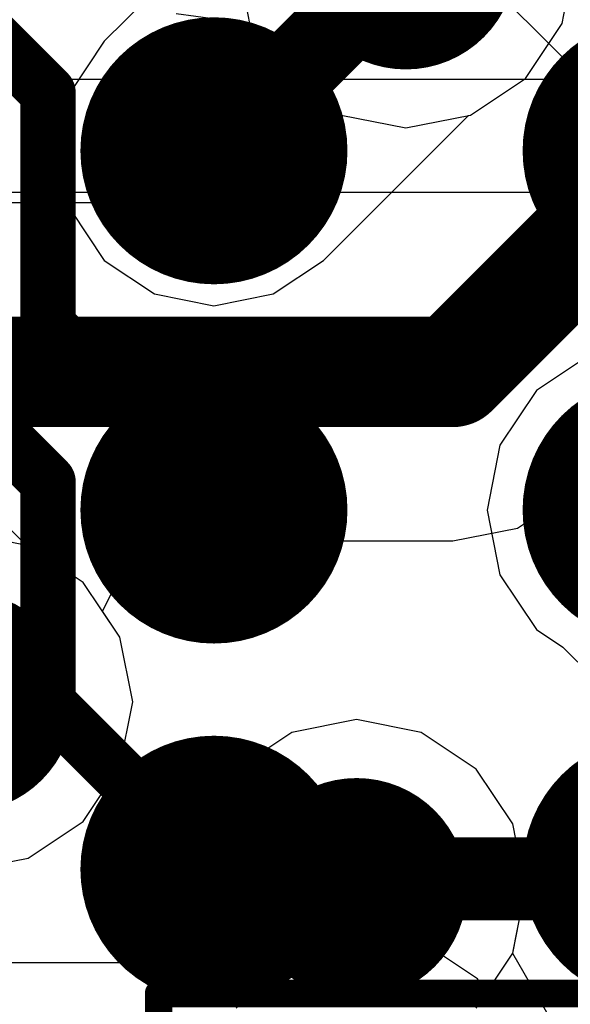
# Model space of a CAD drawing. Header units: millimetres. Extents: x -2 to 68, y -2 to 27.4.
# Tile 488 of 594: x 54.7 to 55.7, y 11 to 12.8. Entities that reach past the tile are written whole.
import ezdxf

# ---------------------------------------------------------------- set-up
doc = ezdxf.new("R2010")
doc.units = ezdxf.units.MM
for name, color, linetype in [('BottomLayer', 5, 'Continuous'), ('BottomPaste', 16, 'Continuous'), ('BottomSolder', 6, 'Continuous'), ('DrillGuide', 244, 'Continuous'), ('Mechanical10', 56, 'Continuous'), ('Mechanical6', 56, 'Continuous'), ('MidLayer1', 16, 'Continuous'), ('MidLayer2', 76, 'Continuous'), ('MidLayer3', 90, 'Continuous'), ('MidLayer4', 156, 'Continuous'), ('MidLayer5', 130, 'Continuous'), ('MidLayer6', 216, 'Continuous'), ('MidLayer7', 6, 'Continuous'), ('MidLayer8', 54, 'Continuous'), ('MultiLayer', 9, 'Continuous'), ('TopLayer', 1, 'Continuous'), ('TopPaste', 8, 'Continuous'), ('TopSolder', 216, 'Continuous'), ('ViaHoleLayer', 16, 'Continuous')]:
    doc.layers.add(name, color=color, linetype=linetype)

# ---------------------------------------------------------------- blocks, each defined once
blk = doc.blocks.new('SOT883_B_155')
at = {"layer": 'BottomLayer'}
for points, const_width in [([(-0.4687, 0.2875, 1), (-0.4062, 0.2875, 1)], 0.0625), ([(-0.2937, 0.2875, 1), (-0.2312, 0.2875, 1)], 0.0625), ([(0.2187, 0.2625, 1), (0.2563, 0.2625, 1)], 0.0375), ([(0.4437, 0.2625, 1), (0.4812, 0.2625, 1)], 0.0375), ([(-0.4687, 0.1625, 1), (-0.4062, 0.1625, 1)], 0.0625), ([(-0.2937, 0.1625, 1), (-0.2312, 0.1625, 1)], 0.0625), ([(-0.4687, -0.1625, 1), (-0.4063, -0.1625, 1)], 0.0625), ([(-0.2937, -0.1625, 1), (-0.2312, -0.1625, 1)], 0.0625), ([(-0.4687, -0.2875, 1), (-0.4063, -0.2875, 1)], 0.0625), ([(-0.2937, -0.2875, 1), (-0.2312, -0.2875, 1)], 0.0625), ([(0.2187, -0.2625, 1), (0.2563, -0.2625, 1)], 0.0375), ([(0.4437, -0.2625, 1), (0.4812, -0.2625, 1)], 0.0375)]:
    blk.add_lwpolyline(points, format="xyb", close=True, dxfattribs=dict(at, const_width=const_width))
for points in [[(-0.4375, 0.35), (-0.4375, 0.1), (-0.2625, 0.35), (-0.2625, 0.1)], [(-0.5, 0.2875), (-0.5, 0.1625), (-0.2, 0.2875), (-0.2, 0.1625)], [(0.2375, -0.3), (0.4625, -0.3), (0.2375, 0.3), (0.4625, 0.3)], [(0.2, -0.2625), (0.5, -0.2625), (0.2, 0.2625), (0.5, 0.2625)], [(-0.4375, -0.1), (-0.4375, -0.35), (-0.2625, -0.1), (-0.2625, -0.35)], [(-0.5, -0.1625), (-0.5, -0.2875), (-0.2, -0.1625), (-0.2, -0.2875)]]:
    blk.add_solid(points, dxfattribs=at)
at = {"layer": 'BottomPaste'}
for points, const_width in [([(-0.4687, 0.2875, 1), (-0.4062, 0.2875, 1)], 0.0625), ([(-0.2937, 0.2875, 1), (-0.2312, 0.2875, 1)], 0.0625), ([(0.2187, 0.2625, 1), (0.2563, 0.2625, 1)], 0.0375), ([(0.4437, 0.2625, 1), (0.4812, 0.2625, 1)], 0.0375), ([(-0.4687, 0.1625, 1), (-0.4062, 0.1625, 1)], 0.0625), ([(-0.2937, 0.1625, 1), (-0.2312, 0.1625, 1)], 0.0625), ([(-0.4687, -0.1625, 1), (-0.4063, -0.1625, 1)], 0.0625), ([(-0.2937, -0.1625, 1), (-0.2312, -0.1625, 1)], 0.0625), ([(-0.4687, -0.2875, 1), (-0.4063, -0.2875, 1)], 0.0625), ([(-0.2937, -0.2875, 1), (-0.2312, -0.2875, 1)], 0.0625), ([(0.2187, -0.2625, 1), (0.2563, -0.2625, 1)], 0.0375), ([(0.4437, -0.2625, 1), (0.4812, -0.2625, 1)], 0.0375)]:
    blk.add_lwpolyline(points, format="xyb", close=True, dxfattribs=dict(at, const_width=const_width))
for points in [[(-0.4375, 0.35), (-0.4375, 0.1), (-0.2625, 0.35), (-0.2625, 0.1)], [(-0.5, 0.2875), (-0.5, 0.1625), (-0.2, 0.2875), (-0.2, 0.1625)], [(0.2375, -0.3), (0.4625, -0.3), (0.2375, 0.3), (0.4625, 0.3)], [(0.2, -0.2625), (0.5, -0.2625), (0.2, 0.2625), (0.5, 0.2625)], [(-0.4375, -0.1), (-0.4375, -0.35), (-0.2625, -0.1), (-0.2625, -0.35)], [(-0.5, -0.1625), (-0.5, -0.2875), (-0.2, -0.1625), (-0.2, -0.2875)]]:
    blk.add_solid(points, dxfattribs=at)
at = {"layer": 'BottomSolder'}
for points, const_width in [([(-0.4687, 0.2875, 1), (-0.4062, 0.2875, 1)], 0.0625), ([(-0.2937, 0.2875, 1), (-0.2312, 0.2875, 1)], 0.0625), ([(0.1938, 0.2625, 1), (0.2812, 0.2625, 1)], 0.0875), ([(0.4187, 0.2625, 1), (0.5062, 0.2625, 1)], 0.0875), ([(-0.4687, 0.1625, 1), (-0.4062, 0.1625, 1)], 0.0625), ([(-0.2937, 0.1625, 1), (-0.2312, 0.1625, 1)], 0.0625), ([(-0.4687, -0.1625, 1), (-0.4063, -0.1625, 1)], 0.0625), ([(-0.2937, -0.1625, 1), (-0.2312, -0.1625, 1)], 0.0625), ([(0.1938, -0.2625, 1), (0.2812, -0.2625, 1)], 0.0875), ([(0.4187, -0.2625, 1), (0.5062, -0.2625, 1)], 0.0875), ([(-0.4687, -0.2875, 1), (-0.4063, -0.2875, 1)], 0.0625), ([(-0.2937, -0.2875, 1), (-0.2312, -0.2875, 1)], 0.0625)]:
    blk.add_lwpolyline(points, format="xyb", close=True, dxfattribs=dict(at, const_width=const_width))
for points in [[(-0.55, 0.0979), (-0.15, 0.0979), (-0.55, 0.3519), (-0.15, 0.3519)], [(-0.4375, 0.35), (-0.4375, 0.1), (-0.2625, 0.35), (-0.2625, 0.1)], [(0.2375, -0.35), (0.4625, -0.35), (0.2375, 0.35), (0.4625, 0.35)], [(-0.5, 0.2875), (-0.5, 0.1625), (-0.2, 0.2875), (-0.2, 0.1625)], [(0.15, -0.2625), (0.55, -0.2625), (0.15, 0.2625), (0.55, 0.2625)], [(-0.55, -0.3519), (-0.15, -0.3519), (-0.55, -0.0979), (-0.15, -0.0979)], [(-0.4375, -0.1), (-0.4375, -0.35), (-0.2625, -0.1), (-0.2625, -0.35)], [(-0.5, -0.1625), (-0.5, -0.2875), (-0.2, -0.1625), (-0.2, -0.2875)]]:
    blk.add_solid(points, dxfattribs=at)
at = {"layer": 'Mechanical10', "const_width": 0.1}
for points in [[(-0.51, -0.31), (-0.51, 0.31)], [(-0.51, 0.31), (0.51, 0.31)], [(0.51, 0.31), (0.51, -0.31)], [(-0.51, -0.31), (0.51, -0.31)]]:
    blk.add_lwpolyline(points, dxfattribs=at)
at = {"layer": 'Mechanical10', "const_width": 0.05}
for points in [[(-0.535, 0.31, 1), (-0.485, 0.31, 1)], [(-0.535, 0.31, 1), (-0.485, 0.31, 1)], [(0.485, 0.31, 1), (0.535, 0.31, 1)], [(0.485, 0.31, 1), (0.535, 0.31, 1)], [(-0.535, -0.31, 1), (-0.485, -0.31, 1)], [(-0.535, -0.31, 1), (-0.485, -0.31, 1)], [(0.485, -0.31, 1), (0.535, -0.31, 1)], [(0.485, -0.31, 1), (0.535, -0.31, 1)]]:
    blk.add_lwpolyline(points, format="xyb", close=True, dxfattribs=at)
at = {"layer": 'Mechanical10'}
blk.add_solid([(-0.5099, 0), (-0.1269, 0), (-0.5099, 0.31), (-0.1269, 0.31)], dxfattribs=at)
at = {"layer": 'Mechanical6', "const_width": 0.05}
for points in [[(-0.65, -0.45), (-0.65, 0.45)], [(-0.65, 0.45), (0.65, 0.45)], [(0.65, -0.45), (0.65, 0.45)], [(0, 0), (0, 0.3)], [(-0.3, 0), (0, 0)], [(0, 0), (0.3, 0)], [(0, -0.3), (0, 0)], [(-0.65, -0.45), (0.65, -0.45)]]:
    blk.add_lwpolyline(points, dxfattribs=at)
at = {"layer": 'Mechanical6'}
for points, const_width in [([(-0.6625, 0.45, 1), (-0.6375, 0.45, 1)], 0.025), ([(-0.6625, 0.45, 1), (-0.6375, 0.45, 1)], 0.025), ([(0.6375, 0.45, 1), (0.6625, 0.45, 1)], 0.025), ([(0.6375, 0.45, 1), (0.6625, 0.45, 1)], 0.025), ([(-0.0125, 0.3, 1), (0.0125, 0.3, 1)], 0.025), ([(0.2, 0, 1), (-0.2, 0, 1)], 0.05), ([(-0.3125, 0, 1), (-0.2875, 0, 1)], 0.025), ([(-0.2125, 0, 1), (-0.1875, 0, 1)], 0.025), ([(-0.0125, 0, 1), (0.0125, 0, 1)], 0.025), ([(-0.0125, 0, 1), (0.0125, 0, 1)], 0.025), ([(-0.0125, 0, 1), (0.0125, 0, 1)], 0.025), ([(-0.0125, 0, 1), (0.0125, 0, 1)], 0.025), ([(0.1875, 0, 1), (0.2125, 0, 1)], 0.025), ([(0.2875, 0, 1), (0.3125, 0, 1)], 0.025), ([(-0.0125, -0.3, 1), (0.0125, -0.3, 1)], 0.025), ([(-0.6625, -0.45, 1), (-0.6375, -0.45, 1)], 0.025), ([(-0.6625, -0.45, 1), (-0.6375, -0.45, 1)], 0.025), ([(0.6375, -0.45, 1), (0.6625, -0.45, 1)], 0.025), ([(0.6375, -0.45, 1), (0.6625, -0.45, 1)], 0.025)]:
    blk.add_lwpolyline(points, format="xyb", close=True, dxfattribs=dict(at, const_width=const_width))
blk = doc.blocks.new('MT53D512M32D2DS_053_WT_D_F_________1_168')
at = {"layer": 'TopLayer', "const_width": 0.14}
for points in [[(-3.67, 4.225, 1), (-3.53, 4.225, 1)], [(-3.67, 3.575, 1), (-3.53, 3.575, 1)], [(-3.67, 2.925, 1), (-3.53, 2.925, 1)]]:
    blk.add_lwpolyline(points, format="xyb", close=True, dxfattribs=at)
at = {"layer": 'TopPaste', "const_width": 0.14}
for points in [[(-3.67, 4.225, 1), (-3.53, 4.225, 1)], [(-3.67, 3.575, 1), (-3.53, 3.575, 1)], [(-3.67, 2.925, 1), (-3.53, 2.925, 1)]]:
    blk.add_lwpolyline(points, format="xyb", close=True, dxfattribs=at)
at = {"layer": 'TopSolder', "const_width": 0.2416}
for points in [[(-4.5208, 4.225, 1), (-4.2792, 4.225, 1)], [(-3.7208, 4.225, 1), (-3.4792, 4.225, 1)], [(-4.5208, 3.575, 1), (-4.2792, 3.575, 1)], [(-3.7208, 3.575, 1), (-3.4792, 3.575, 1)], [(-4.5208, 2.925, 1), (-4.2792, 2.925, 1)], [(-3.7208, 2.925, 1), (-3.4792, 2.925, 1)]]:
    blk.add_lwpolyline(points, format="xyb", close=True, dxfattribs=at)

msp = doc.modelspace()

# ---------------------------------------------------------------- linework, layer by layer
at = {"layer": 'BottomLayer'}
for p, q in [((55.2125, 11.1551), (55.1101, 11.1348)), ((55.3875, 11.1551), (55.2125, 11.1551)), ((55.4899, 11.1348), (55.3875, 11.1551)), ((55.1101, 11.1348), (55.0661, 11.1054)), ((55.5768, 11.0768), (55.4899, 11.1348)), ((55.0661, 11.1054), (54.4911, 11.1054)), ((55.7948, 11.0862), (55.7422, 11.0511)), ((55.5845, 11.0651), (55.5768, 11.0768)), ((55.639, 11.0521), (55.5845, 11.0651)), ((55.7422, 11.0511), (55.639, 11.0521))]:
    msp.add_line(p, q, dxfattribs=at)
at = {"layer": 'DrillGuide'}
for points, const_width in [([(55.075, 12.575, 1), (55.125, 12.575, 1)], 0.05), ([(55.308, 11.24, 1), (55.408, 11.24, 1)], 0.1)]:
    msp.add_lwpolyline(points, format="xyb", close=True, dxfattribs=dict(at, const_width=const_width))
at = {"layer": 'MidLayer1'}
for p, q in [((54.9778, 12.8493), (54.9017, 12.7733)), ((55.7298, 12.8051), (55.7401, 12.8568)), ((55.6635, 12.7059), (55.7298, 12.8051)), ((54.9017, 12.7733), (54.841, 12.6823)), ((55.5642, 12.6396), (55.6635, 12.7059)), ((54.841, 12.6823), (54.8196, 12.575)), ((55.2983, 12.3767), (55.5603, 12.6388)), ((55.5603, 12.6388), (55.5642, 12.6396)), ((54.8196, 12.575), (54.841, 12.4677)), ((54.841, 12.4677), (54.9017, 12.3767)), ((54.9017, 12.3767), (54.9927, 12.316)), ((55.2073, 12.316), (55.2983, 12.3767)), ((54.9927, 12.316), (55.1, 12.2946)), ((55.1, 12.2946), (55.2073, 12.316)), ((55.7829, 12.2076), (55.6837, 12.1413)), ((55.6837, 12.1413), (55.6174, 12.0421)), ((54.7603, 11.8612), (54.4983, 12.1233)), ((55.6174, 12.0421), (55.5941, 11.925)), ((55.5941, 11.925), (55.6174, 11.8079)), ((54.7642, 11.8604), (54.7603, 11.8612)), ((54.8635, 11.7941), (54.7642, 11.8604)), ((55.6174, 11.8079), (55.6837, 11.7087)), ((54.9298, 11.6949), (54.8635, 11.7941)), ((55.6837, 11.7087), (55.731, 11.6771)), ((54.9531, 11.5778), (54.9298, 11.6949)), ((55.731, 11.6771), (55.9234, 11.4847)), ((54.9298, 11.4608), (54.9531, 11.5778)), ((54.8635, 11.3615), (54.9298, 11.4608)), ((54.7642, 11.2952), (54.8635, 11.3615)), ((54.6472, 11.2719), (54.7642, 11.2952))]:
    msp.add_line(p, q, dxfattribs=at)
for points, const_width in [([(55.3472, 12.9222, 1), (55.5472, 12.9222, 1)], 0.2), ([(55.025, 12.575, 1), (55.175, 12.575, 1)], 0.15), ([(55.0625, 12.575, 1), (55.1375, 12.575, 1)], 0.075), ([(54.5472, 11.5778, 1), (54.7472, 11.5778, 1)], 0.2), ([(55.258, 11.24, 1), (55.458, 11.24, 1)], 0.2), ([(55.338, 11.2575, 1), (55.413, 11.2575, 1)], 0.075), ([(55.338, 11.2575, 1), (55.413, 11.2575, 1)], 0.075), ([(55.3205, 11.24, 1), (55.3955, 11.24, 1)], 0.075)]:
    msp.add_lwpolyline(points, format="xyb", close=True, dxfattribs=dict(at, const_width=const_width))
at = {"layer": 'MidLayer1', "const_width": 0.15}
for points in [[(55.1, 12.575), (55.4472, 12.9222)], [(55.358, 11.24), (55.3755, 11.2575)], [(55.3755, 11.2575), (55.8825, 11.2575)]]:
    msp.add_lwpolyline(points, dxfattribs=at)
at = {"layer": 'MidLayer2'}
for p, q in [((55.1413, 12.9222), (55.1646, 12.8051)), ((55.7298, 12.8051), (55.7531, 12.9222)), ((55.1646, 12.8051), (55.2309, 12.7059)), ((55.6635, 12.7059), (55.7298, 12.8051)), ((55.2309, 12.7059), (55.3301, 12.6396)), ((55.5642, 12.6396), (55.6635, 12.7059)), ((55.3301, 12.6396), (55.4472, 12.6163)), ((55.4472, 12.6163), (55.5642, 12.6396)), ((54.7642, 11.8604), (54.6472, 11.8837)), ((54.8635, 11.7941), (54.7642, 11.8604)), ((54.9298, 11.6949), (54.8635, 11.7941)), ((54.9531, 11.5778), (54.9298, 11.6949)), ((54.9298, 11.4608), (54.9531, 11.5778)), ((54.8635, 11.3615), (54.9298, 11.4608)), ((54.7642, 11.2952), (54.8635, 11.3615)), ((54.6472, 11.2719), (54.7642, 11.2952))]:
    msp.add_line(p, q, dxfattribs=at)
at = {"layer": 'MidLayer2', "const_width": 0.2}
for points in [[(55.3472, 12.9222, 1), (55.5472, 12.9222, 1)], [(54.5472, 11.5778, 1), (54.7472, 11.5778, 1)], [(55.258, 11.24, 1), (55.458, 11.24, 1)]]:
    msp.add_lwpolyline(points, format="xyb", close=True, dxfattribs=at)
at = {"layer": 'MidLayer3'}
for p, q in [((55.7298, 12.8051), (55.7531, 12.9222)), ((55.0314, 12.8237), (55.1387, 12.8087)), ((55.1387, 12.8087), (55.2018, 12.7494)), ((55.6635, 12.7059), (55.7298, 12.8051)), ((55.2018, 12.7494), (55.2309, 12.7059)), ((55.2309, 12.7059), (55.3301, 12.6396)), ((55.5642, 12.6396), (55.6635, 12.7059)), ((55.3301, 12.6396), (55.4472, 12.6163)), ((55.4472, 12.6163), (55.5642, 12.6396)), ((54.7642, 11.8604), (54.6472, 11.8837)), ((54.8635, 11.7941), (54.7642, 11.8604)), ((54.9298, 11.6949), (54.8635, 11.7941)), ((54.9531, 11.5778), (54.9298, 11.6949)), ((54.9298, 11.4608), (54.9531, 11.5778)), ((54.8635, 11.3615), (54.9298, 11.4608)), ((54.7642, 11.2952), (54.8635, 11.3615)), ((54.6472, 11.2719), (54.7642, 11.2952))]:
    msp.add_line(p, q, dxfattribs=at)
at = {"layer": 'MidLayer3', "const_width": 0.2}
for points in [[(55.3472, 12.9222, 1), (55.5472, 12.9222, 1)], [(54.5472, 11.5778, 1), (54.7472, 11.5778, 1)], [(55.258, 11.24, 1), (55.458, 11.24, 1)]]:
    msp.add_lwpolyline(points, format="xyb", close=True, dxfattribs=at)
at = {"layer": 'MidLayer4'}
for p, q in [((55.1413, 12.9222), (55.1646, 12.8051)), ((55.7298, 12.8051), (55.7531, 12.9222)), ((55.1646, 12.8051), (55.2309, 12.7059)), ((55.6635, 12.7059), (55.7298, 12.8051)), ((55.2309, 12.7059), (55.3301, 12.6396)), ((55.5642, 12.6396), (55.6635, 12.7059)), ((55.3301, 12.6396), (55.4472, 12.6163)), ((55.4472, 12.6163), (55.5642, 12.6396)), ((54.7642, 11.8604), (54.6472, 11.8837)), ((54.8635, 11.7941), (54.7642, 11.8604)), ((54.9298, 11.6949), (54.8635, 11.7941)), ((54.9531, 11.5778), (54.9298, 11.6949)), ((54.9298, 11.4608), (54.9531, 11.5778)), ((54.8635, 11.3615), (54.9298, 11.4608)), ((54.7642, 11.2952), (54.8635, 11.3615)), ((54.6472, 11.2719), (54.7642, 11.2952))]:
    msp.add_line(p, q, dxfattribs=at)
at = {"layer": 'MidLayer4', "const_width": 0.2}
for points in [[(55.3472, 12.9222, 1), (55.5472, 12.9222, 1)], [(54.5472, 11.5778, 1), (54.7472, 11.5778, 1)], [(55.258, 11.24, 1), (55.458, 11.24, 1)]]:
    msp.add_lwpolyline(points, format="xyb", close=True, dxfattribs=at)
at = {"layer": 'MidLayer5'}
for p, q in [((55.1413, 12.9222), (55.1646, 12.8051)), ((55.7298, 12.8051), (55.7531, 12.9222)), ((55.1646, 12.8051), (55.2309, 12.7059)), ((55.6635, 12.7059), (55.7298, 12.8051)), ((55.2309, 12.7059), (55.3301, 12.6396)), ((55.5642, 12.6396), (55.6635, 12.7059)), ((55.3301, 12.6396), (55.4472, 12.6163)), ((55.4472, 12.6163), (55.5642, 12.6396)), ((54.7642, 11.8604), (54.6472, 11.8837)), ((54.8635, 11.7941), (54.7642, 11.8604)), ((54.9298, 11.6949), (54.8635, 11.7941)), ((54.9531, 11.5778), (54.9298, 11.6949)), ((54.9298, 11.4608), (54.9531, 11.5778)), ((54.8635, 11.3615), (54.9298, 11.4608)), ((54.7642, 11.2952), (54.8635, 11.3615)), ((54.6472, 11.2719), (54.7642, 11.2952))]:
    msp.add_line(p, q, dxfattribs=at)
at = {"layer": 'MidLayer5', "const_width": 0.2}
for points in [[(55.3472, 12.9222, 1), (55.5472, 12.9222, 1)], [(54.5472, 11.5778, 1), (54.7472, 11.5778, 1)], [(55.258, 11.24, 1), (55.458, 11.24, 1)]]:
    msp.add_lwpolyline(points, format="xyb", close=True, dxfattribs=at)
at = {"layer": 'MidLayer6'}
for p, q in [((55.1413, 12.9222), (55.1646, 12.8051)), ((55.1646, 12.8051), (55.2309, 12.7059)), ((55.2309, 12.7059), (55.2751, 12.6764)), ((55.2751, 12.6764), (55.3154, 12.5344)), ((55.3154, 12.5344), (55.3124, 12.5136)), ((55.3124, 12.5136), (55.2882, 12.4809)), ((55.2882, 12.4809), (54.1556, 12.4809)), ((55.6491, 11.8924), (55.7484, 11.9587)), ((55.5321, 11.8691), (55.6491, 11.8924)), ((54.8982, 11.7421), (54.9624, 11.8691)), ((54.9624, 11.8691), (55.5321, 11.8691)), ((55.5321, 11.8691), (55.5321, 11.8691)), ((54.9298, 11.6949), (54.8982, 11.7421)), ((54.9531, 11.5778), (54.9298, 11.6949)), ((54.9298, 11.4608), (54.9531, 11.5778)), ((54.8635, 11.3615), (54.9298, 11.4608)), ((54.7642, 11.2952), (54.8635, 11.3615)), ((54.6472, 11.2719), (54.7642, 11.2952))]:
    msp.add_line(p, q, dxfattribs=at)
for points, const_width in [([(55.3472, 12.9222, 1), (55.5472, 12.9222, 1)], 0.2), ([(55.4821, 12.175, 1), (55.5821, 12.175, 1)], 0.1), ([(55.4821, 12.175, 1), (55.5821, 12.175, 1)], 0.1), ([(54.5472, 11.5778, 1), (54.7472, 11.5778, 1)], 0.2), ([(55.258, 11.24, 1), (55.458, 11.24, 1)], 0.2)]:
    msp.add_lwpolyline(points, format="xyb", close=True, dxfattribs=dict(at, const_width=const_width))
at = {"layer": 'MidLayer6', "const_width": 0.2}
for points in [[(55.5321, 12.175), (55.8472, 12.4901)], [(54.1556, 12.175), (55.5321, 12.175)]]:
    msp.add_lwpolyline(points, dxfattribs=at)
at = {"layer": 'MidLayer7'}
for p, q in [((55.358, 11.5459), (55.2409, 11.5226)), ((55.4751, 11.5226), (55.358, 11.5459)), ((55.2409, 11.5226), (55.1417, 11.4563)), ((55.5743, 11.4563), (55.4751, 11.5226)), ((55.1417, 11.4563), (55.0754, 11.3571)), ((55.6406, 11.3571), (55.5743, 11.4563)), ((55.0754, 11.3571), (55.0521, 11.24)), ((55.6639, 11.24), (55.6406, 11.3571)), ((55.0521, 11.24), (55.0754, 11.1229)), ((55.6406, 11.1229), (55.6639, 11.24)), ((55.0754, 11.1229), (55.1417, 11.0237)), ((55.5743, 11.0237), (55.6406, 11.1229))]:
    msp.add_line(p, q, dxfattribs=at)
at = {"layer": 'MidLayer7', "const_width": 0.2}
for points in [[(55.3472, 12.9222, 1), (55.5472, 12.9222, 1)], [(54.5472, 11.5778, 1), (54.7472, 11.5778, 1)], [(55.258, 11.24, 1), (55.458, 11.24, 1)]]:
    msp.add_lwpolyline(points, format="xyb", close=True, dxfattribs=at)
at = {"layer": 'MidLayer8'}
for p, q in [((56.1, 12.7039), (53.3342, 12.7039)), ((52.344, 12.5), (56.1, 12.5)), ((54.7642, 11.8604), (54.6472, 11.8837)), ((54.8635, 11.7941), (54.7642, 11.8604)), ((54.9298, 11.6949), (54.8635, 11.7941)), ((54.9531, 11.5778), (54.9298, 11.6949)), ((54.9298, 11.4608), (54.9531, 11.5778)), ((55.358, 11.5459), (55.2409, 11.5226)), ((55.4751, 11.5226), (55.358, 11.5459)), ((55.2409, 11.5226), (55.1417, 11.4563)), ((55.5743, 11.4563), (55.4751, 11.5226)), ((54.8635, 11.3615), (54.9298, 11.4608)), ((55.1417, 11.4563), (55.0754, 11.3571)), ((55.6406, 11.3571), (55.5743, 11.4563)), ((54.7642, 11.2952), (54.8635, 11.3615)), ((55.0754, 11.3571), (55.0521, 11.24)), ((55.6639, 11.24), (55.6406, 11.3571)), ((54.6472, 11.2719), (54.7642, 11.2952)), ((55.0521, 11.24), (55.0746, 11.127)), ((55.6414, 11.127), (55.6639, 11.24)), ((55.0752, 11.1226), (55.0048, 11)), ((55.0746, 11.127), (55.0752, 11.1226)), ((55.6408, 11.1226), (55.6414, 11.127)), ((55.7112, 11), (55.6408, 11.1226))]:
    msp.add_line(p, q, dxfattribs=at)
at = {"layer": 'MidLayer8', "const_width": 0.2}
for points in [[(55.3472, 12.9222, 1), (55.5472, 12.9222, 1)], [(54.5472, 11.5778, 1), (54.7472, 11.5778, 1)], [(55.258, 11.24, 1), (55.458, 11.24, 1)]]:
    msp.add_lwpolyline(points, format="xyb", close=True, dxfattribs=at)
at = {"layer": 'MultiLayer'}
for points, const_width in [([(55.3472, 12.9222, 1), (55.5472, 12.9222, 1)], 0.2), ([(55.025, 12.575, 1), (55.175, 12.575, 1)], 0.15), ([(54.5472, 11.5778, 1), (54.7472, 11.5778, 1)], 0.2), ([(55.258, 11.24, 1), (55.458, 11.24, 1)], 0.2)]:
    msp.add_lwpolyline(points, format="xyb", close=True, dxfattribs=dict(at, const_width=const_width))
at = {"layer": 'TopLayer'}
msp.add_line((55.9, 12.575), (54.7612, 13.7138), dxfattribs=at)
at = {"layer": 'TopLayer', "const_width": 0.1}
for points in [[(54.605, 12.875), (54.8, 12.68)], [(54.8, 12.2588), (54.8, 12.68)], [(54.8, 12.2588), (55.1, 11.9588)], [(54.551, 12.225), (54.8, 11.976)], [(54.8, 11.575), (54.8, 11.976)], [(55.1, 11.925), (55.1, 11.9588)], [(54.8, 11.575), (55.1, 11.275)]]:
    msp.add_lwpolyline(points, dxfattribs=at)
at = {"layer": 'TopLayer'}
for points, const_width in [([(54.775, 12.68, 1), (54.825, 12.68, 1)], 0.05), ([(54.775, 12.68, 1), (54.825, 12.68, 1)], 0.05), ([(55.025, 12.575, 1), (55.175, 12.575, 1)], 0.15), ([(54.775, 12.2588, 1), (54.825, 12.2588, 1)], 0.05), ([(54.775, 12.2588, 1), (54.825, 12.2588, 1)], 0.05), ([(54.775, 11.976, 1), (54.825, 11.976, 1)], 0.05), ([(54.775, 11.976, 1), (54.825, 11.976, 1)], 0.05), ([(55.075, 11.9588, 1), (55.125, 11.9588, 1)], 0.05), ([(55.075, 11.9588, 1), (55.125, 11.9588, 1)], 0.05), ([(55.075, 11.925, 1), (55.125, 11.925, 1)], 0.05), ([(54.775, 11.575, 1), (54.825, 11.575, 1)], 0.05), ([(54.775, 11.575, 1), (54.825, 11.575, 1)], 0.05), ([(55.075, 11.275, 1), (55.125, 11.275, 1)], 0.05)]:
    msp.add_lwpolyline(points, format="xyb", close=True, dxfattribs=dict(at, const_width=const_width))
at = {"layer": 'ViaHoleLayer'}
for points, const_width in [([(55.075, 12.575, 1), (55.125, 12.575, 1)], 0.05), ([(55.308, 11.24, 1), (55.408, 11.24, 1)], 0.1)]:
    msp.add_lwpolyline(points, format="xyb", close=True, dxfattribs=dict(at, const_width=const_width))

# ---------------------------------------------------------------- block references
at = {"rotation": 180}
msp.add_blockref('MT53D512M32D2DS_053_WT_D_F_________1_168', (51.5, 15.5), dxfattribs=at)
msp.add_blockref('SOT883_B_155', (55.65, 10.6))

doc.saveas('drawing.dxf')
